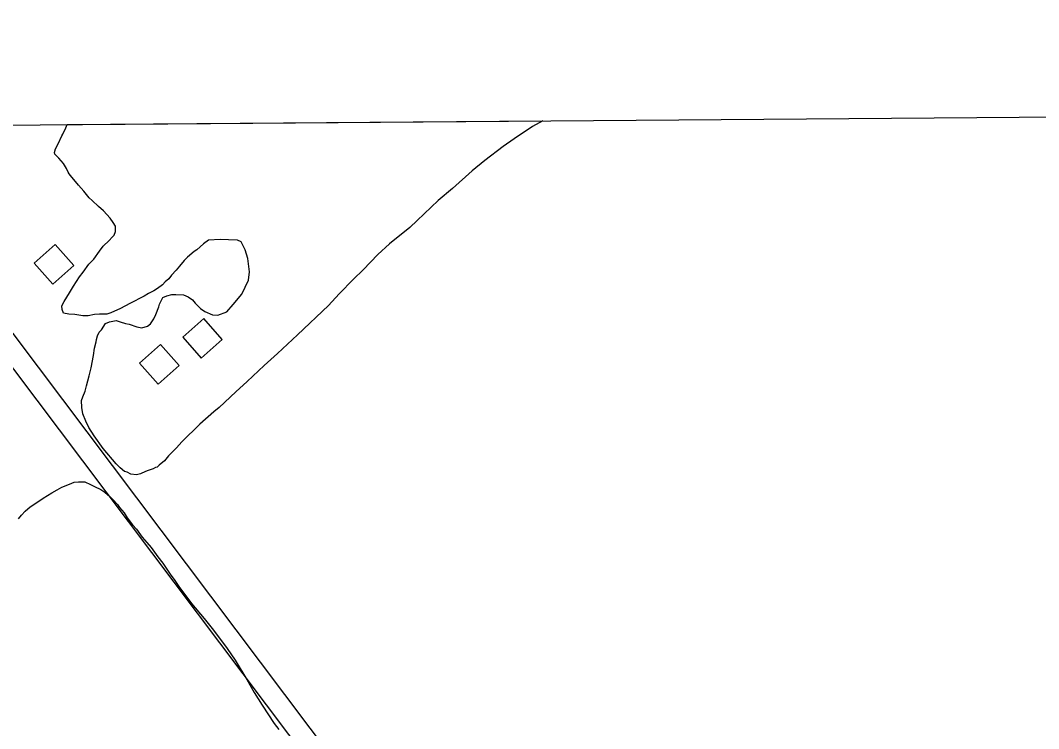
# Model space of a CAD drawing. Extents: x 3540316 to 3578335, y 553172 to 578787.
# Drawn here: x 3556674 to 3558126, y 575989 to 577000 of the extents above; entities that cross this region are included whole.
import ezdxf

# ---------------------------------------------------------------- set-up
doc = ezdxf.new("R2010")
doc.units = 0
for name, color, linetype in [('V-BLDG-OTLN', 7, 'Continuous'), ('V-GRID-FRAM', 7, 'Continuous'), ('V-ROAD-CNTR', 7, 'Continuous'), ('V-SITE-VEGE', 7, 'Continuous')]:
    doc.layers.add(name, color=color, linetype=linetype)

msp = doc.modelspace()

# ---------------------------------------------------------------- linework, layer by layer
at = {"layer": 'V-BLDG-OTLN'}
for points in [[(3556719.8, 576623.6), (3556749.8, 576650.1), (3556723.2, 576680.1), (3556693.3, 576653.5)], [(3556931.6, 576517.8), (3556961.5, 576544.3), (3556935, 576574.3), (3556905.1, 576547.7)], [(3556870, 576480.7), (3556899.9, 576507.2), (3556873.4, 576537.2), (3556843.5, 576510.6)]]:
    msp.add_lwpolyline(points, close=True, dxfattribs=at)
at = {"layer": 'V-GRID-FRAM'}
for points in [[(3544387.2, 576756), (3576013, 576999.8), (3576161.1, 558817.2), (3544519.4, 558573.3), (3544387.2, 576756)], [(3544387.2, 576756), (3576013, 576999.8)]]:
    msp.add_lwpolyline(points, dxfattribs=at)
at = {"layer": 'V-ROAD-CNTR'}
for points in [[(3557474.2, 575475.1), (3556557.5, 576693.2)], [(3557448.5, 575459.5), (3556533.5, 576675.2)]]:
    msp.add_lwpolyline(points, dxfattribs=at)
at = {"layer": 'V-SITE-VEGE'}
for p, q in [((3556738.6, 576846.4), (3556740.4, 576851.3)), ((3556740.4, 576851.3), (3557418.8, 576856.5)), ((3557418.8, 576856.5), (3557403.7, 576848.2)), ((3556727.4, 576823.9), (3556732.7, 576834.9)), ((3556732.7, 576834.9), (3556734.3, 576837.6)), ((3556734.3, 576837.6), (3556738.6, 576846.4)), ((3557403.7, 576848.2), (3557377.7, 576830.9)), ((3556723.7, 576816.7), (3556727.4, 576823.9)), ((3557377.7, 576830.9), (3557362, 576819.8)), ((3556722.1, 576811.3), (3556723.7, 576816.7)), ((3556722.7, 576809.1), (3556722.1, 576811.3)), ((3556728.3, 576803.2), (3556722.7, 576809.1)), ((3557362, 576819.8), (3557336.1, 576799.8)), ((3556734.9, 576795.6), (3556728.3, 576803.2)), ((3556739.4, 576788.6), (3556734.9, 576795.6)), ((3557336.1, 576799.8), (3557317.7, 576785.3)), ((3556741.7, 576783.1), (3556739.4, 576788.6)), ((3556743.3, 576781), (3556741.7, 576783.1)), ((3556745, 576778.3), (3556743.3, 576781)), ((3556756.7, 576764.8), (3556745, 576778.3)), ((3557317.7, 576785.3), (3557289.7, 576759.8)), ((3556763.9, 576756.2), (3556756.7, 576764.8)), ((3556771.7, 576746.4), (3556763.9, 576756.2)), ((3557289.7, 576759.8), (3557269.2, 576742.6)), ((3556776.1, 576742.7), (3556771.7, 576746.4)), ((3556785, 576734.1), (3556776.1, 576742.7)), ((3556792.1, 576728.2), (3556785, 576734.1)), ((3557269.2, 576742.6), (3557239.6, 576714.3)), ((3556801.6, 576717.4), (3556792.1, 576728.2)), ((3556806, 576711.4), (3556801.6, 576717.4)), ((3556809.4, 576706), (3556806, 576711.4)), ((3556809.5, 576698.4), (3556809.4, 576706)), ((3557228.8, 576704.3), (3557200.2, 576681)), ((3557239.6, 576714.3), (3557228.8, 576704.3)), ((3556800.4, 576685.7), (3556804.7, 576690.7)), ((3556804.7, 576690.7), (3556807.4, 576693.4)), ((3556807.4, 576693.4), (3556809.5, 576698.4)), ((3556786.4, 576670.7), (3556791.8, 576677.9)), ((3556791.8, 576677.9), (3556800.4, 576685.7)), ((3556934.8, 576681), (3556925.1, 576672.2)), ((3556941.8, 576686.1), (3556934.8, 576681)), ((3556958.7, 576687.4), (3556941.8, 576686.1)), ((3556970.2, 576686.5), (3556958.7, 576687.4)), ((3556983.3, 576686.1), (3556970.2, 576686.5)), ((3556988.3, 576684), (3556983.3, 576686.1)), ((3556994.4, 576672.6), (3556988.3, 576684)), ((3557200.2, 576681), (3557183.5, 576666)), ((3556778.4, 576659.2), (3556786.4, 576670.7)), ((3556912.1, 576662.1), (3556907.3, 576657.2)), ((3556921.3, 576669.9), (3556912.1, 576662.1)), ((3556925.1, 576672.2), (3556921.3, 576669.9)), ((3556997.9, 576660.1), (3556994.4, 576672.6)), ((3557183.5, 576666), (3557162.5, 576643.9)), ((3556763.3, 576640.4), (3556771.4, 576652)), ((3556771.4, 576652), (3556778.4, 576659.2)), ((3556900.3, 576648.9), (3556896, 576643.4)), ((3556907.3, 576657.2), (3556900.3, 576648.9)), ((3557000.3, 576641), (3556997.9, 576660.1)), ((3556749.4, 576620.5), (3556758, 576633.7)), ((3556758, 576633.7), (3556763.3, 576640.4)), ((3556889, 576636.2), (3556885.3, 576631.2)), ((3556896, 576643.4), (3556889, 576636.2)), ((3556998.9, 576629), (3557000.3, 576641)), ((3557162.5, 576643.9), (3557148.5, 576630.6)), ((3556743.6, 576611.2), (3556749.4, 576620.5)), ((3556869.1, 576617.3), (3556863.7, 576614)), ((3556876.1, 576622.3), (3556869.1, 576617.3)), ((3556879.9, 576626.7), (3556876.1, 576622.3)), ((3556885.3, 576631.2), (3556879.9, 576626.7)), ((3556989.3, 576609.2), (3556998.9, 576629)), ((3557148.5, 576630.6), (3557128, 576609.5)), ((3556736.1, 576598.5), (3556743.6, 576611.2)), ((3556850.1, 576606.1), (3556829.5, 576596)), ((3556856.1, 576610), (3556850.1, 576606.1)), ((3556863.7, 576614), (3556856.1, 576610)), ((3556872.1, 576595), (3556876.9, 576604.3)), ((3556876.9, 576604.3), (3556882.3, 576606.6)), ((3556882.3, 576606.6), (3556889.4, 576608.9)), ((3556889.4, 576608.9), (3556895.4, 576608.9)), ((3556895.4, 576608.9), (3556906.3, 576608)), ((3556906.3, 576608), (3556912.9, 576605.4)), ((3556912.9, 576605.4), (3556919, 576601.1)), ((3556977, 576594.3), (3556989.3, 576609.2)), ((3557128, 576609.5), (3557113, 576592.9)), ((3556732.9, 576592.4), (3556736.1, 576598.5)), ((3556733, 576587.5), (3556732.9, 576592.4)), ((3556816.5, 576588.7), (3556802.4, 576582.5)), ((3556829.5, 576596), (3556816.5, 576588.7)), ((3556866.9, 576580.1), (3556871.1, 576591.1)), ((3556871.1, 576591.1), (3556872.1, 576595)), ((3556919, 576601.1), (3556922.9, 576596.2)), ((3556922.9, 576596.2), (3556930.6, 576588.7)), ((3556930.6, 576588.7), (3556936.7, 576584.4)), ((3556967.8, 576583.8), (3556977, 576594.3)), ((3557113, 576592.9), (3557068.8, 576551.3)), ((3556735.2, 576582.1), (3556733, 576587.5)), ((3556742.9, 576580.6), (3556735.2, 576582.1)), ((3556751.1, 576580.1), (3556742.9, 576580.6)), ((3556762.6, 576578.1), (3556751.1, 576580.1)), ((3556770.2, 576578.2), (3556762.6, 576578.1)), ((3556779.5, 576580), (3556770.2, 576578.2)), ((3556786.6, 576580.6), (3556779.5, 576580)), ((3556797, 576580.8), (3556786.6, 576580.6)), ((3556802.4, 576582.5), (3556797, 576580.8)), ((3556859.4, 576566.9), (3556863.7, 576574.1)), ((3556863.7, 576574.1), (3556866.9, 576580.1)), ((3556936.7, 576584.4), (3556947.7, 576579.6)), ((3556947.7, 576579.6), (3556955.3, 576579.2)), ((3556955.3, 576579.2), (3556967.8, 576583.8)), ((3556789.1, 576558.3), (3556795, 576567.1)), ((3556795, 576567.1), (3556800.9, 576569.9)), ((3556800.9, 576569.9), (3556810.2, 576571.7)), ((3556810.2, 576571.7), (3556815.7, 576569.6)), ((3556815.7, 576569.6), (3556823.4, 576567.5)), ((3556823.4, 576567.5), (3556828.8, 576566.5)), ((3556828.8, 576566.5), (3556839.8, 576562.8)), ((3556839.8, 576562.8), (3556846.9, 576561.3)), ((3556846.9, 576561.3), (3556855.1, 576563.6)), ((3556855.1, 576563.6), (3556859.4, 576566.9)), ((3556781.7, 576541.2), (3556782.2, 576544.5)), ((3556782.2, 576544.5), (3556783.7, 576549.5)), ((3556783.7, 576549.5), (3556785.9, 576555)), ((3556785.9, 576555), (3556789.1, 576558.3)), ((3557068.8, 576551.3), (3557040.2, 576524.7)), ((3556778.1, 576521.5), (3556779.1, 576531.9)), ((3556779.1, 576531.9), (3556781.7, 576541.2)), ((3556774.6, 576504), (3556778.1, 576521.5)), ((3557040.2, 576524.7), (3557021.3, 576507.5)), ((3556771.5, 576492.5), (3556774.6, 576504)), ((3557021.3, 576507.5), (3556997.1, 576484.8)), ((3556767.8, 576478.3), (3556771.5, 576492.5)), ((3556765.8, 576470.6), (3556767.8, 576478.3)), ((3556997.1, 576484.8), (3556980.9, 576469.8)), ((3556761, 576457.4), (3556762.6, 576462.9)), ((3556761.2, 576447.6), (3556761, 576457.4)), ((3556762.6, 576462.9), (3556765.8, 576470.6)), ((3556980.9, 576469.8), (3556957.2, 576447.6)), ((3556762.9, 576438.3), (3556761.2, 576447.6)), ((3556957.2, 576447.6), (3556949.7, 576441.5)), ((3556766.9, 576428), (3556762.9, 576438.3)), ((3556949.7, 576441.5), (3556929.7, 576423.8)), ((3556771.4, 576418.8), (3556766.9, 576428)), ((3556778.7, 576406.9), (3556771.4, 576418.8)), ((3556929.7, 576423.8), (3556903.8, 576398.3)), ((3556791.5, 576389), (3556778.7, 576406.9)), ((3556810.4, 576366.9), (3556791.5, 576389)), ((3556896.3, 576390), (3556885, 576378.3)), ((3556903.8, 576398.3), (3556896.3, 576390)), ((3556879.1, 576371.2), (3556871.6, 576365.1)), ((3556885, 576378.3), (3556879.1, 576371.2)), ((3556815.9, 576361.5), (3556810.4, 576366.9)), ((3556822, 576356.2), (3556815.9, 576361.5)), ((3556825.8, 576355.1), (3556822, 576356.2)), ((3556852, 576356), (3556845, 576352.7)), ((3556855.8, 576357.7), (3556852, 576356)), ((3556862.9, 576360), (3556855.8, 576357.7)), ((3556866.1, 576361.7), (3556862.9, 576360)), ((3556868.9, 576362.3), (3556866.1, 576361.7)), ((3556871.6, 576365.1), (3556868.9, 576362.3)), ((3556831.3, 576352.5), (3556825.8, 576355.1)), ((3556839, 576351.5), (3556831.3, 576352.5)), ((3556841.2, 576352.1), (3556839, 576351.5)), ((3556845, 576352.7), (3556841.2, 576352.1))]:
    msp.add_line(p, q, dxfattribs=at)
msp.add_lwpolyline([(3556671.1, 576288.5), (3556675.4, 576294), (3556680.3, 576299.5), (3556687.8, 576305.7), (3556701.4, 576314.6), (3556706.2, 576317.9), (3556718.7, 576325.7), (3556726.2, 576330.2), (3556732.7, 576333.6), (3556743.6, 576338.1), (3556750.1, 576340.9), (3556756.7, 576341.6), (3556759.9, 576341.6), (3556765.4, 576341.2), (3556773.7, 576337.5), (3556779.2, 576334.8), (3556788.5, 576330.6), (3556794, 576326.8), (3556801.2, 576320.4), (3556805.6, 576316.1), (3556812.3, 576309.1), (3556815.1, 576304.7), (3556821.7, 576297.2), (3556825.7, 576290.1), (3556833.4, 576279.9), (3556839, 576273.9), (3556847.3, 576262.6), (3556854, 576255), (3556860.1, 576247.5), (3556869.6, 576234.5), (3556876.8, 576225.3), (3556887.4, 576209.6), (3556894.1, 576200.5), (3556899.7, 576192.3), (3556917.5, 576168), (3556935.8, 576146.4), (3556949.2, 576129.7), (3556968.6, 576103.8), (3556979.8, 576087), (3556996.6, 576059.4), (3557007.2, 576041), (3557018.4, 576022.6), (3557035.7, 575996.6), (3557042.4, 575988)], dxfattribs=at)

doc.saveas('drawing.dxf')
